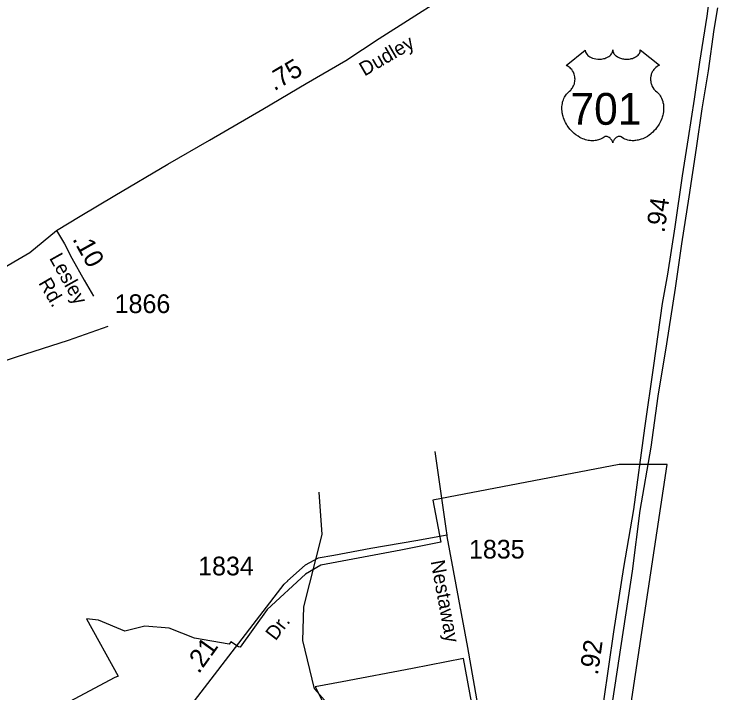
# Model space of a CAD drawing. Extents: x 2093524 to 2270757, y 289120 to 570408.
# Drawn here: x 2195871 to 2200575, y 464821 to 469356 of the extents above; entities that cross this region are included whole.
import ezdxf

# ---------------------------------------------------------------- set-up
doc = ezdxf.new("R2010")
doc.units = 0
for name, color, linetype in [('Exist Boundary Political City Limit New', 7, 'Continuous'), ('Exist Boundary Political City Limit New Hole', 7, 'Continuous'), ('Exist Hydrographic Creek Single Shore', 7, 'Continuous'), ('Exist Road Non-System Type 51', 7, 'Continuous'), ('Exist Road Primary US Divided Attributed', 7, 'Continuous'), ('Exist Road Primary US Mileage Hundredths English Label', 7, 'Continuous'), ('Exist Road Primary US Shield CELL', 7, 'Continuous'), ('Exist Road Primary US Shield Number Label', 7, 'Continuous'), ('Exist Road Secondary Mileage Hundredths English Label', 7, 'Continuous'), ('Exist Road Secondary Type 51 Attributed', 7, 'Continuous'), ('Exist Road Secondary Type 51 Label', 7, 'Continuous'), ('Exist Road Secondary Type 51 Number Label', 7, 'Continuous'), ('Map Preparation Boundary City Limit Buffer Line', 7, 'Continuous')]:
    doc.layers.add(name, color=color, linetype=linetype)

msp = doc.modelspace()

# ---------------------------------------------------------------- linework, layer by layer
at = {"layer": 'Exist Boundary Political City Limit New'}
for points in [[(2200236, 466348.2), (2199914.2, 466347.6), (2198669.8, 466109.1), (2198723.5, 465827.8), (2198456, 465775.8), (2197922.2, 465675.5), (2197818.8, 465614.1), (2197563.2, 465377.8), (2197382, 465127.6), (2197370.8, 465130), (2197321, 465163.6), (2197309.5, 465146.7), (2197077, 465186.7), (2196907.5, 465255.1), (2196746, 465267.7), (2196611, 465234.8), (2196434.5, 465306.8), (2196356, 465316.4), (2196566.2, 464934.2)], [(2199916.2, 464221.8), (2200236, 466348.2)], [(2196566.2, 464934.2), (2196540, 464923), (2196209.8, 464745.3), (2195865, 464599.6), (2196020, 464268.7), (2196130.8, 464067.2), (2195761.8, 463796.4)]]:
    msp.add_lwpolyline(points, dxfattribs=at)
at = {"layer": 'Exist Boundary Political City Limit New Hole'}
msp.add_lwpolyline([(2198089.5, 464610.5), (2198192.8, 464456.2), (2198268.8, 464344.5), (2198305, 464291.4), (2198285, 463903.6), (2199060.5, 464050.3), (2198875.5, 465051.1), (2198534.8, 464984.1), (2198064.2, 464894.6), (2197884.5, 464861.6), (2197932.8, 464766.1), (2197988.8, 464709.2), (2198054.5, 464644.2), (2198089.5, 464610.5)], dxfattribs=at)
at = {"layer": 'Exist Hydrographic Creek Single Shore'}
msp.add_lwpolyline([(2198114.2, 464581), (2197879.3, 464848), (2197801.1, 465171.1), (2197808.1, 465397.3), (2197930.1, 465880.3), (2197911.2, 466162.7)], dxfattribs=at)
at = {"layer": 'Exist Road Non-System Type 51'}
msp.add_line((2198758.5, 465919.8), (2198684.6, 466434.8), dxfattribs=at)
for points in [[(2195031.9, 467253), (2195102.7, 467149.2), (2195195.7, 466994.2), (2195254.4, 466910.7), (2195298.6, 466877), (2195384.5, 466905.4), (2195579.9, 466966.8), (2195886.9, 467066.9), (2196234.3, 467179), (2196499.5, 467270.8)], [(2198764.9, 465875.3), (2198555.3, 465836.6), (2198256.4, 465786.1), (2198008, 465739.3), (2197903.6, 465721.3), (2197817.2, 465674.5), (2197699.3, 465570.4)]]:
    msp.add_lwpolyline(points, dxfattribs=at)
at = {"layer": 'Exist Road Primary US Divided Attributed'}
for points in [[(2200514.1, 469444.9), (2200500.7, 469341.7), (2200451.3, 469034.5), (2200416.9, 468787.8), (2200376.6, 468529.9), (2200336.2, 468275.7), (2200286.9, 467935.6), (2200237.5, 467619.4), (2200203.2, 467422), (2200144.8, 467008.7), (2200083.5, 466589.3), (2200010.2, 466047.3), (2199944.7, 465659.1), (2199877.7, 465230.5), (2199811, 464766.2), (2199666.4, 463880.9), (2199603.6, 463411.5), (2199561.8, 463175.3)], [(2199651.5, 463247.8), (2199691.8, 463540.1), (2199751.6, 463960.2), (2199826.4, 464464), (2200004.3, 465633.9), (2200054.8, 466040.3), (2200128.4, 466462.2), (2200175.3, 466804.6), (2200232.8, 467152.8), (2200292.5, 467525.5), (2200334.2, 467821.5), (2200384.1, 468135.7), (2200431.9, 468460.3), (2200470, 468724), (2200512.1, 468976.4), (2200550.4, 469252.5), (2200575.2, 469397.8)]]:
    msp.add_lwpolyline(points, dxfattribs=at)
at = {"layer": 'Exist Road Primary US Shield CELL'}
msp.add_lwpolyline([(2199688.5, 469116.3), (2199688.9, 469110.9), (2199690.2, 469104.6), (2199691.2, 469101.4), (2199694.1, 469095.1), (2199699, 469087.8), (2199705.8, 469080.5), (2199713.5, 469074.2), (2199718.6, 469070.9), (2199727.4, 469066.2), (2199737.3, 469062), (2199748.4, 469058.8), (2199759.7, 469056.5), (2199772.1, 469055.2), (2199784.3, 469054.9), (2199797.6, 469055.9), (2199812.1, 469058.7), (2199818.9, 469060.5), (2199826.4, 469063.1), (2199833.4, 469065.9), (2199841.1, 469070), (2199847.2, 469074), (2199852.1, 469077.5), (2199858.9, 469084), (2199864.3, 469090.8), (2199866.6, 469094.6), (2199868.6, 469098.2), (2199871.3, 469106), (2199872, 469109.4), (2199872.6, 469116.5), (2199873, 469110.5), (2199873.6, 469106.8), (2199874.6, 469103.2), (2199876.1, 469099.3), (2199878.9, 469093.8), (2199881.9, 469089.3), (2199887.6, 469082.5), (2199891.2, 469079.2), (2199894.5, 469076.5), (2199903.2, 469070.5), (2199913.4, 469065.3), (2199918.4, 469063.1), (2199923.6, 469061.3), (2199930.1, 469059.3), (2199936.9, 469057.7), (2199943.6, 469056.6), (2199950.4, 469055.6), (2199957.4, 469055.1), (2199963.1, 469054.9), (2199970.1, 469055), (2199976.5, 469055.4), (2199983.1, 469056.1), (2199990.4, 469057.4), (2199996.3, 469058.6), (2200004, 469060.7), (2200011, 469063.2), (2200017.2, 469065.9), (2200025.1, 469070), (2200031.6, 469074.1), (2200036.3, 469077.9), (2200041.9, 469083), (2200047.2, 469089.2), (2200050.4, 469093.7), (2200052.6, 469098.3), (2200054.6, 469103.2), (2200055.9, 469108.3), (2200056.5, 469112.8), (2200056.6, 469116.7), (2200185.2, 469014.2), (2200182.2, 469013.1), (2200175.2, 469009.6), (2200169.6, 469006.4), (2200160.8, 469000.1), (2200157, 468996.7), (2200153.2, 468993.1), (2200149.7, 468989.3), (2200146.6, 468985.8), (2200142.9, 468980.6), (2200139.6, 468975.4), (2200136.3, 468969.7), (2200133.9, 468964.8), (2200129.9, 468954.5), (2200128, 468947.9), (2200126.8, 468942.4), (2200125.3, 468930.9), (2200124.9, 468925.4), (2200124.9, 468920), (2200125.2, 468914.3), (2200125.8, 468908.9), (2200126.8, 468903.2), (2200127.7, 468898.2), (2200129.3, 468892), (2200131.5, 468884.9), (2200134.4, 468878), (2200140.2, 468866.8), (2200147.8, 468855.4), (2200153.2, 468849), (2200158.5, 468843.5), (2200166.4, 468836.8), (2200170.7, 468833), (2200175.7, 468828.1), (2200183.7, 468818.8), (2200187, 468814.4), (2200190.3, 468809.4), (2200193.3, 468804.3), (2200196.4, 468798.8), (2200198.8, 468794.1), (2200203.3, 468783), (2200206.6, 468772.3), (2200208.1, 468766.7), (2200210.5, 468754.1), (2200211.4, 468747.9), (2200212.4, 468735.5), (2200212.5, 468720.7), (2200211.3, 468706.5), (2200208.7, 468690), (2200206.5, 468680.2), (2200203.1, 468668.7), (2200199.8, 468658.7), (2200193.9, 468644.1), (2200188.7, 468633.4), (2200182, 468621), (2200177.3, 468613.4), (2200171.9, 468605.4), (2200165.2, 468596.1), (2200157.3, 468586.2), (2200147.8, 468575.8), (2200140.1, 468568.2), (2200130.1, 468559.2), (2200124, 468554.2), (2200115.4, 468547.6), (2200103.5, 468539.7), (2200091.8, 468533), (2200081.9, 468527.9), (2200073.1, 468524.1), (2200061.7, 468519.7), (2200042.7, 468514.5), (2200035.8, 468513.1), (2200027.6, 468511.8), (2200019.9, 468511.1), (2200012.5, 468510.6), (2200002.4, 468510.6), (2199992.5, 468511.4), (2199983.1, 468512.8), (2199973.3, 468514.8), (2199963, 468517.8), (2199953.7, 468521.5), (2199944.3, 468526.1), (2199928.4, 468536.2), (2199923.8, 468538.6), (2199921.2, 468539.3), (2199915.1, 468539.6), (2199909.3, 468538.4), (2199903.4, 468536), (2199899.8, 468534.1), (2199895, 468531), (2199891.4, 468528.1), (2199887, 468523.9), (2199884, 468520.4), (2199881.6, 468517.7), (2199877.2, 468510.6), (2199875.6, 468507.3), (2199873.9, 468503), (2199872.4, 468496.6), (2199870.4, 468504.6), (2199868, 468509.9), (2199865.3, 468514.5), (2199862.5, 468518.5), (2199858, 468523.7), (2199854, 468527.6), (2199849.1, 468531.5), (2199843.9, 468534.6), (2199839.8, 468536.8), (2199836, 468538.2), (2199831.4, 468539.4), (2199827.6, 468539.7), (2199824.5, 468539.6), (2199820.2, 468538.6), (2199814.3, 468534.4), (2199808.8, 468530.6), (2199802.8, 468526.9), (2199795.7, 468523.1), (2199790.5, 468520.7), (2199784.2, 468518.2), (2199776.9, 468515.8), (2199769, 468513.7), (2199760.9, 468512.1), (2199753.8, 468511), (2199746.1, 468510.3), (2199739.2, 468510.1), (2199732, 468510.2), (2199725.2, 468510.7), (2199717.4, 468511.4), (2199707.7, 468512.8), (2199699.6, 468514.7), (2199691.1, 468516.9), (2199682.4, 468519.7), (2199673.1, 468523.2), (2199661.4, 468528.3), (2199653.2, 468532.5), (2199640.4, 468539.9), (2199625.4, 468550.3), (2199614, 468559.5), (2199605.7, 468567), (2199593.5, 468579.5), (2199586.3, 468587.6), (2199575, 468602.2), (2199567.8, 468612.8), (2199563.1, 468620.5), (2199556.3, 468633), (2199552.5, 468640.8), (2199547.7, 468652.2), (2199543.8, 468662.6), (2199540.6, 468672.5), (2199538.9, 468678.8), (2199536.5, 468689.8), (2199535, 468697.6), (2199533.6, 468708.3), (2199532.8, 468719.7), (2199532.6, 468730.1), (2199532.9, 468738.7), (2199533.9, 468748.8), (2199535.6, 468759.6), (2199537.6, 468768.8), (2199539.5, 468775.4), (2199542.2, 468783.4), (2199545.8, 468792.3), (2199550.1, 468800.8), (2199554.2, 468807.9), (2199559.2, 468815.5), (2199564.3, 468821.9), (2199570.8, 468829.1), (2199577.7, 468835.6), (2199583.9, 468840.7), (2199591.4, 468848), (2199595.2, 468852.4), (2199599.9, 468858.6), (2199603.6, 468864.3), (2199606.6, 468869.4), (2199610.5, 468876.9), (2199612.9, 468882.5), (2199615.8, 468891.2), (2199617.3, 468897.2), (2199618.8, 468905.1), (2199619.8, 468912.4), (2199620.2, 468921.6), (2199620, 468929.2), (2199619, 468938.1), (2199617.3, 468946.6), (2199615.3, 468954.1), (2199612.1, 468962.6), (2199609.2, 468968.8), (2199604.2, 468977.3), (2199598.8, 468985.1), (2199593.1, 468991.5), (2199587.4, 468997.2), (2199582, 469001.4), (2199576.8, 469005.2), (2199570.2, 469009.1), (2199563.9, 469012.2), (2199560, 469013.8)], close=True, dxfattribs=at)
at = {"layer": 'Exist Road Secondary Type 51 Attributed'}
for points in [[(2196155.1, 467910.4), (2196312.5, 468005.3), (2196545.2, 468145), (2196899.7, 468353.4), (2197178.4, 468515.1), (2197532.9, 468721.5), (2197823.7, 468893.5), (2198088.5, 469047.3), (2198311.5, 469192.7), (2199544.6, 469978.7)], [(2194329.3, 466796), (2194456.8, 466870.8), (2194665.9, 466994.2), (2194902.5, 467133.8), (2195018, 467200.7), (2195235.2, 467332.2), (2195466.1, 467465.6), (2195748.9, 467631.5), (2195975.9, 467763.1), (2196155.1, 467910.4)], [(2196155.1, 467910.4), (2196207.7, 467820.8), (2196258.3, 467725), (2196339.4, 467579.7), (2196402.2, 467472.2)], [(2199055.6, 464260.9), (2198904.5, 465124.1), (2198766.2, 465865.9), (2198764.9, 465875.3), (2198758.5, 465919.8)], [(2197003.5, 464671.8), (2197676.7, 465547.6), (2197700.6, 465569.2)]]:
    msp.add_lwpolyline(points, dxfattribs=at)
at = {"layer": 'Map Preparation Boundary City Limit Buffer Line'}
for points in [[(2200236, 466348.2), (2199914.2, 466347.6), (2198669.8, 466109.1), (2198723.5, 465827.8), (2198456, 465775.8), (2197922.2, 465675.5), (2197818.8, 465614.1), (2197563.2, 465377.8), (2197382, 465127.6), (2197370.8, 465130), (2197321, 465163.6), (2197309.5, 465146.7), (2197077, 465186.7), (2196907.5, 465255.1), (2196746, 465267.7), (2196611, 465234.8), (2196434.5, 465306.8), (2196356, 465316.4), (2196566.2, 464934.2)], [(2199916.2, 464221.8), (2200236, 466348.2)], [(2198089.5, 464610.5), (2198192.8, 464456.2), (2198268.8, 464344.5), (2198305, 464291.4), (2198285, 463903.6), (2199060.5, 464050.3), (2198875.5, 465051.1), (2198534.8, 464984.1), (2198064.2, 464894.6), (2197884.5, 464861.6), (2197932.8, 464766.1), (2197988.8, 464709.2), (2198054.5, 464644.2), (2198089.5, 464610.5)], [(2196566.2, 464934.2), (2196540, 464923), (2196209.8, 464745.3), (2195865, 464599.6), (2196020, 464268.7), (2196130.8, 464067.2), (2195761.8, 463796.4)]]:
    msp.add_lwpolyline(points, dxfattribs=at)

# ---------------------------------------------------------------- texts
at = {"layer": 'Exist Road Primary US Mileage Hundredths English Label'}
for s, rotation, p in [('.94', 81.7465, (2200217.4, 467891.8)), ('.92', 81.8232, (2199772.4, 464936.5))]:
    msp.add_text(s, height=125, rotation=rotation, dxfattribs=at).set_placement(p)
at = {"layer": 'Exist Road Primary US Shield Number Label'}
msp.add_text('701', height=212.5, dxfattribs=at).set_placement((2199589.7, 468616.9))
at = {"layer": 'Exist Road Secondary Mileage Hundredths English Label'}
for s, rotation, p in [('.75', 30.599, (2197610.1, 468839.8)), ('.10', 299.1585, (2196258.4, 467854.3)), ('.21', 54.3526, (2197105.5, 464944.5))]:
    msp.add_text(s, height=125, rotation=rotation, dxfattribs=at).set_placement(p)
at = {"layer": 'Exist Road Secondary Type 51 Label'}
for s, rotation, p in [('Dudley', 30.2171, (2198213.4, 468938.8)), ('Lesley', 299.1585, (2196104.1, 467726.5)), ('Rd.', 300.2821, (2196031.4, 467560.4)), ('Nestaway', 280.556, (2198654.6, 465700.4)), ('Dr.', 52.4531, (2197618.8, 465165.5))]:
    msp.add_text(s, height=95, rotation=rotation, dxfattribs=at).set_placement(p)
at = {"layer": 'Exist Road Secondary Type 51 Number Label'}
for s, p in [('1866', (2196543.6, 467359)), ('1835', (2198911.4, 465719.1)), ('1834', (2197101.5, 465606.7))]:
    msp.add_text(s, height=125, dxfattribs=at).set_placement(p)

doc.saveas('drawing.dxf')
